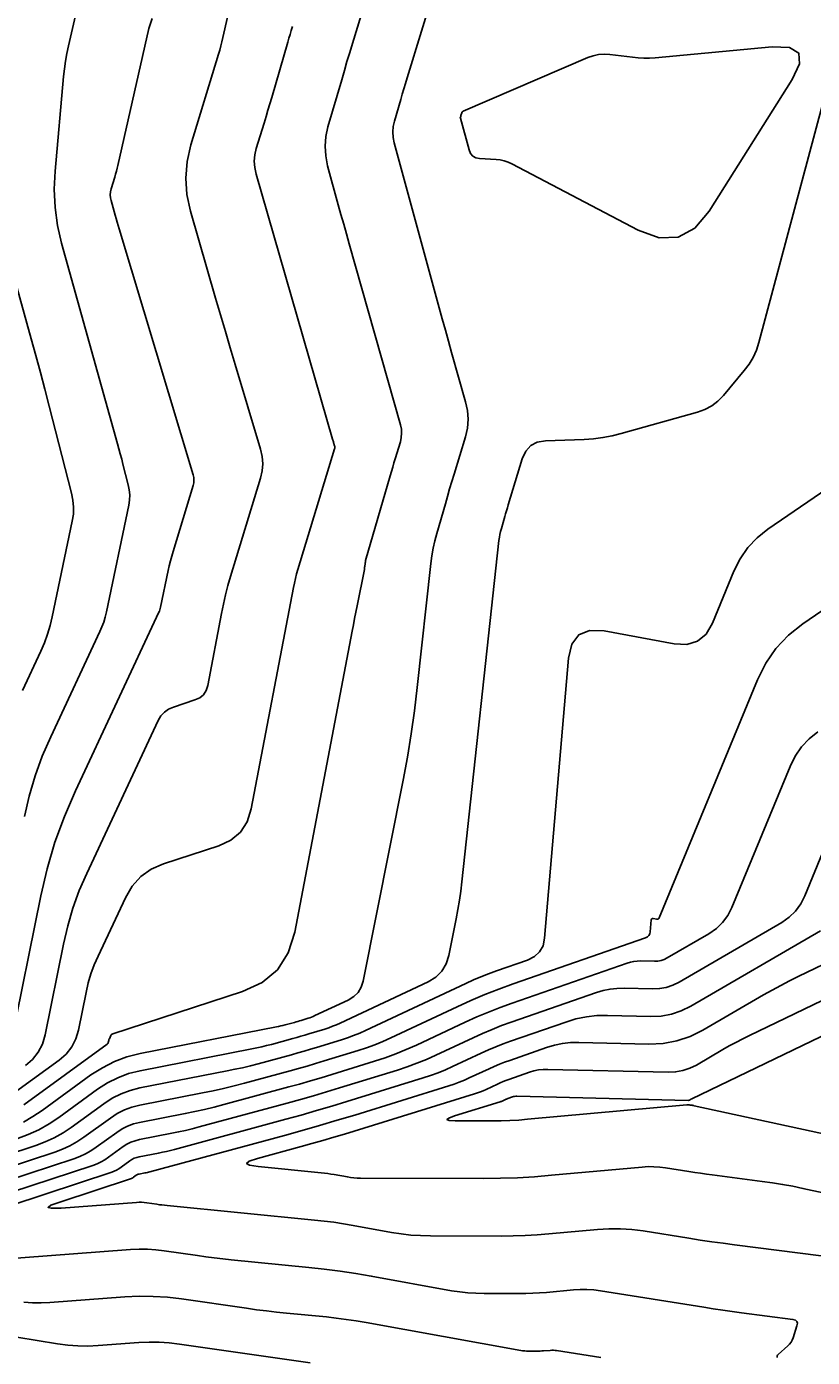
# Model space of a CAD drawing. Extents: x 1354696 to 1366163, y 660729 to 670380.
# Drawn here: x 1362651.6 to 1362714, y 664897.5 to 665003.1 of the extents above; entities that cross this region are included whole.
import ezdxf

# ---------------------------------------------------------------- set-up
doc = ezdxf.new("R2010")
doc.units = 0
doc.layers.add('R_Contours', color=7, linetype='Continuous')

msp = doc.modelspace()

# ---------------------------------------------------------------- linework, layer by layer
at = {"layer": 'R_Contours'}
for points in [[(1362651.36, 664916.15), (1362652.12, 664916.58), (1362652.85, 664917.06), (1362656.73, 664919.89), (1362657.64, 664920.47), (1362658.59, 664920.96), (1362659.59, 664921.33), (1362660.64, 664921.59), (1362671.46, 664923.71), (1362671.63, 664923.74), (1362671.8, 664923.78), (1362671.97, 664923.82), (1362672.14, 664923.86), (1362672.88, 664924.06), (1362673.02, 664924.1), (1362673.16, 664924.14), (1362673.29, 664924.18), (1362673.43, 664924.22), (1362673.98, 664924.39), (1362674.11, 664924.44), (1362674.25, 664924.49), (1362674.38, 664924.54), (1362674.51, 664924.6), (1362677.16, 664925.84), (1362677.6, 664926.11), (1362677.94, 664926.45), (1362678.19, 664926.86), (1362678.34, 664927.35), (1362681.52, 664943.31), (1362681.86, 664945.14), (1362682.16, 664946.97), (1362682.42, 664948.81), (1362682.64, 664950.65), (1362683.72, 664960.51), (1362683.8, 664961.12), (1362683.9, 664961.72), (1362684.03, 664962.31), (1362684.19, 664962.9), (1362684.87, 664965.25), (1362685.04, 664965.84), (1362685.21, 664966.43), (1362685.38, 664967.01), (1362685.56, 664967.6), (1362686.46, 664970.58), (1362686.62, 664971.27), (1362686.67, 664971.97), (1362686.63, 664972.66), (1362686.48, 664973.36), (1362685.37, 664977.27), (1362685.12, 664978.16), (1362684.87, 664979.04), (1362684.63, 664979.93), (1362684.39, 664980.82), (1362680.81, 664993.92), (1362680.73, 664994.35), (1362680.7, 664994.78), (1362680.73, 664995.21), (1362680.83, 664995.64), (1362681.33, 664997.36), (1362681.45, 664997.78), (1362681.58, 664998.21), (1362681.71, 664998.64), (1362681.84, 664999.07), (1362684.12, 665006.53)], [(1362678.48, 665005.01), (1362677.5, 665001.81), (1362677.28, 665001.09), (1362677.06, 665000.37), (1362676.85, 664999.65), (1362676.64, 664998.93), (1362675.55, 664995.2), (1362675.38, 664994.43), (1362675.32, 664993.65), (1362675.37, 664992.88), (1362675.52, 664992.1), (1362676.37, 664989), (1362676.58, 664988.23), (1362676.8, 664987.45), (1362677.01, 664986.68), (1362677.23, 664985.9), (1362681.31, 664971.53), (1362681.38, 664971.19), (1362681.4, 664970.86), (1362681.37, 664970.52), (1362681.3, 664970.18), (1362680.89, 664968.83), (1362680.79, 664968.5), (1362680.69, 664968.16), (1362680.59, 664967.82), (1362680.49, 664967.48), (1362678.54, 664960.74), (1362678.53, 664960.68), (1362678.52, 664960.62), (1362678.5, 664960.57), (1362678.5, 664960.51), (1362678.47, 664960.27), (1362678.46, 664960.21), (1362678.46, 664960.15), (1362678.45, 664960.09), (1362678.44, 664960.03), (1362677.86, 664957.15), (1362677.76, 664956.65), (1362677.66, 664956.15), (1362677.57, 664955.65), (1362677.47, 664955.14), (1362672.91, 664931.22), (1362672.39, 664929.58), (1362671.53, 664928.25), (1362670.32, 664927.23), (1362668.76, 664926.51), (1362658.46, 664923.16), (1362658.41, 664923.14), (1362658.36, 664923.1), (1362658.33, 664923.07), (1362658.3, 664923.02), (1362658.19, 664922.77), (1362658.17, 664922.74), (1362658.16, 664922.7), (1362658.15, 664922.66), (1362658.14, 664922.62), (1362658.1, 664922.47), (1362658.09, 664922.43), (1362658.08, 664922.39), (1362658.05, 664922.36), (1362658.02, 664922.34), (1362651.4, 664917.52)], [(1362651.44, 664940.41), (1362651.82, 664942.04), (1362652.3, 664943.64), (1362652.86, 664945.2), (1362653.53, 664946.74), (1362657.44, 664955.1), (1362657.6, 664955.48), (1362657.74, 664955.86), (1362657.86, 664956.26), (1362657.96, 664956.66), (1362659.73, 664965.14), (1362659.79, 664965.55), (1362659.81, 664965.96), (1362659.77, 664966.37), (1362659.69, 664966.77), (1362659.27, 664968.4), (1362659.17, 664968.8), (1362659.06, 664969.21), (1362658.95, 664969.62), (1362658.84, 664970.02), (1362654.4, 664985.95), (1362654.08, 664987.36), (1362653.88, 664988.79), (1362653.82, 664990.23), (1362653.88, 664991.68), (1362654.56, 664999.18), (1362654.63, 664999.79), (1362654.72, 665000.4), (1362654.82, 665001.01), (1362654.95, 665001.62), (1362655.49, 665004.04)], [(1362667.58, 665003.91), (1362667.21, 665002.27), (1362667.13, 665001.94), (1362667.05, 665001.61), (1362666.96, 665001.28), (1362666.86, 665000.95), (1362664.67, 664993.75), (1362664.37, 664992.44), (1362664.26, 664991.12), (1362664.35, 664989.81), (1362664.63, 664988.49), (1362666.63, 664981.57), (1362667.01, 664980.26), (1362667.4, 664978.94), (1362667.78, 664977.63), (1362668.18, 664976.31), (1362670.2, 664969.59), (1362670.32, 664969.01), (1362670.37, 664968.43), (1362670.32, 664967.86), (1362670.19, 664967.28), (1362667.82, 664959.47), (1362667.61, 664958.75), (1362667.42, 664958.01), (1362667.25, 664957.28), (1362667.09, 664956.54), (1362666, 664950.82), (1362665.88, 664950.42), (1362665.67, 664950.09), (1362665.37, 664949.84), (1362664.99, 664949.67), (1362663.29, 664949.11), (1362662.89, 664948.94), (1362662.56, 664948.7), (1362662.28, 664948.4), (1362662.06, 664948.03), (1362656.39, 664935.89), (1362655.8, 664934.53), (1362655.3, 664933.15), (1362654.88, 664931.73), (1362654.54, 664930.29), (1362653.08, 664923.07), (1362652.87, 664922.34), (1362652.54, 664921.7), (1362652.09, 664921.13), (1362651.52, 664920.63)], [(1362649.96, 664917.99), (1362654.2, 664921.07), (1362654.76, 664921.55), (1362655.2, 664922.12), (1362655.52, 664922.75), (1362655.73, 664923.46), (1362656.34, 664926.45), (1362656.51, 664927.2), (1362656.73, 664927.92), (1362656.99, 664928.64), (1362657.29, 664929.33), (1362659.46, 664933.97), (1362660, 664934.89), (1362660.69, 664935.65), (1362661.52, 664936.24), (1362662.5, 664936.67), (1362666.87, 664938.09), (1362667.84, 664938.53), (1362668.6, 664939.17), (1362669.14, 664940), (1362669.46, 664941.02), (1362672.81, 664958.6), (1362672.88, 664958.96), (1362672.97, 664959.32), (1362673.06, 664959.68), (1362673.16, 664960.04), (1362676.07, 664969.61), (1362676.09, 664969.67), (1362676.09, 664969.74), (1362676.09, 664969.8), (1362676.07, 664969.86), (1362676, 664970.12), (1362675.98, 664970.18), (1362675.96, 664970.25), (1362675.94, 664970.31), (1362675.92, 664970.38), (1362669.84, 664991.44), (1362669.74, 664991.95), (1362669.7, 664992.45), (1362669.74, 664992.96), (1362669.86, 664993.47), (1362670.47, 664995.49), (1362670.63, 664996), (1362670.78, 664996.51), (1362670.93, 664997.01), (1362671.08, 664997.52), (1362672.36, 665001.92), (1362672.45, 665002.23), (1362672.54, 665002.53), (1362672.64, 665002.84), (1362672.73, 665003.15)], [(1362650.34, 664922.21), (1362652.74, 664934.12), (1362653.24, 664936.26), (1362653.87, 664938.37), (1362654.62, 664940.43), (1362655.49, 664942.45), (1362662.12, 664956.64), (1362662.16, 664956.73), (1362662.2, 664956.84), (1362662.23, 664956.94), (1362662.26, 664957.04), (1362662.86, 664959.95), (1362662.95, 664960.33), (1362663.04, 664960.71), (1362663.14, 664961.08), (1362663.25, 664961.45), (1362664.85, 664966.71), (1362664.89, 664966.92), (1362664.91, 664967.13), (1362664.89, 664967.33), (1362664.85, 664967.54), (1362658.98, 664987.09), (1362658.9, 664987.36), (1362658.82, 664987.63), (1362658.74, 664987.9), (1362658.66, 664988.17), (1362658.33, 664989.33), (1362658.28, 664989.56), (1362658.26, 664989.8), (1362658.28, 664990.03), (1362658.34, 664990.26), (1362658.62, 664991.19), (1362658.69, 664991.43), (1362658.75, 664991.66), (1362658.81, 664991.9), (1362658.87, 664992.13), (1362661.32, 665002.99), (1362661.6, 665003.78)], [(1362714.82, 664996.96), (1362709.77, 664978.06), (1362709.57, 664977.45), (1362709.31, 664976.88), (1362708.99, 664976.34), (1362708.61, 664975.83), (1362706.96, 664973.86), (1362706.52, 664973.41), (1362706.03, 664973.04), (1362705.48, 664972.75), (1362704.89, 664972.53), (1362698.84, 664970.83), (1362698.11, 664970.64), (1362697.38, 664970.51), (1362696.64, 664970.41), (1362695.89, 664970.36), (1362692.83, 664970.25), (1362692.17, 664970.15), (1362691.65, 664969.87), (1362691.25, 664969.43), (1362690.97, 664968.83), (1362689.87, 664965.16), (1362689.8, 664964.93), (1362689.73, 664964.7), (1362689.66, 664964.46), (1362689.59, 664964.23), (1362689.32, 664963.29), (1362689.26, 664963.06), (1362689.21, 664962.82), (1362689.17, 664962.59), (1362689.13, 664962.34), (1362686.18, 664935.24), (1362686.09, 664934.5), (1362685.99, 664933.77), (1362685.87, 664933.03), (1362685.73, 664932.3), (1362685.15, 664929.38), (1362684.94, 664928.71), (1362684.6, 664928.13), (1362684.12, 664927.66), (1362683.51, 664927.29), (1362676.53, 664924.01), (1362676.22, 664923.88), (1362675.92, 664923.76), (1362675.61, 664923.64), (1362675.3, 664923.54), (1362674.04, 664923.15), (1362673.72, 664923.05), (1362673.4, 664922.96), (1362673.09, 664922.87), (1362672.77, 664922.78), (1362671.07, 664922.32), (1362670.68, 664922.22), (1362670.29, 664922.13), (1362669.89, 664922.04), (1362669.5, 664921.96), (1362660.63, 664920.22), (1362659.72, 664920), (1362658.85, 664919.67), (1362658.03, 664919.26), (1362657.24, 664918.75), (1362654.18, 664916.52), (1362653.4, 664916), (1362652.59, 664915.54), (1362651.74, 664915.15), (1362650.85, 664914.82)], [(1362651.29, 664950.43), (1362652.75, 664953.56), (1362653.04, 664954.22), (1362653.28, 664954.89), (1362653.49, 664955.58), (1362653.66, 664956.27), (1362655.24, 664963.86), (1362655.33, 664964.42), (1362655.35, 664964.98), (1362655.3, 664965.53), (1362655.19, 664966.09), (1362653.41, 664973.01), (1362653.07, 664974.35), (1362652.71, 664975.68), (1362652.35, 664977.02), (1362651.98, 664978.35), (1362650.17, 664984.86)], [(1362718.34, 664968.6), (1362710.48, 664963.23), (1362709.63, 664962.55), (1362708.89, 664961.77), (1362708.28, 664960.89), (1362707.79, 664959.91), (1362706.09, 664955.78), (1362705.58, 664954.91), (1362704.9, 664954.34), (1362704.06, 664954.08), (1362703.05, 664954.12), (1362697.47, 664955.15), (1362696.32, 664955.19), (1362695.47, 664954.85), (1362694.91, 664954.11), (1362694.65, 664952.99), (1362692.75, 664930.75), (1362692.63, 664930.15), (1362692.36, 664929.66), (1362691.95, 664929.29), (1362691.4, 664929.01), (1362688.93, 664928.15), (1362688.31, 664927.93), (1362687.7, 664927.69), (1362687.1, 664927.44), (1362686.5, 664927.16), (1362678.54, 664923.43), (1362678.07, 664923.22), (1362677.59, 664923.02), (1362677.11, 664922.85), (1362676.62, 664922.69), (1362674.64, 664922.08), (1362674.15, 664921.93), (1362673.65, 664921.78), (1362673.16, 664921.64), (1362672.66, 664921.5), (1362670, 664920.78), (1362669.39, 664920.62), (1362668.77, 664920.47), (1362668.16, 664920.34), (1362667.54, 664920.21), (1362660.62, 664918.86), (1362659.85, 664918.66), (1362659.12, 664918.39), (1362658.42, 664918.04), (1362657.75, 664917.61), (1362655.17, 664915.73), (1362654.51, 664915.29), (1362653.82, 664914.9), (1362653.1, 664914.57), (1362652.36, 664914.29), (1362647.34, 664912.64)], [(1362647.79, 664911.77), (1362653.86, 664913.76), (1362654.47, 664913.99), (1362655.06, 664914.26), (1362655.62, 664914.58), (1362656.16, 664914.94), (1362658.27, 664916.47), (1362658.81, 664916.82), (1362659.38, 664917.11), (1362659.98, 664917.33), (1362660.6, 664917.49), (1362665.58, 664918.46), (1362666.42, 664918.63), (1362667.26, 664918.82), (1362668.09, 664919.02), (1362668.92, 664919.24), (1362672.55, 664920.22), (1362673.22, 664920.41), (1362673.9, 664920.6), (1362674.57, 664920.8), (1362675.25, 664921), (1362677.94, 664921.83), (1362678.6, 664922.05), (1362679.26, 664922.29), (1362679.91, 664922.56), (1362680.55, 664922.85), (1362685.81, 664925.31), (1362686.9, 664925.81), (1362688, 664926.27), (1362689.12, 664926.71), (1362690.25, 664927.12), (1362700.77, 664930.78), (1362700.92, 664930.86), (1362701.03, 664930.96), (1362701.11, 664931.1), (1362701.14, 664931.26), (1362701.22, 664932.2), (1362701.23, 664932.26), (1362701.27, 664932.3), (1362701.31, 664932.32), (1362701.38, 664932.31), (1362701.66, 664932.26), (1362701.73, 664932.26), (1362701.78, 664932.27), (1362701.82, 664932.31), (1362701.86, 664932.37), (1362709.65, 664951.28), (1362710.31, 664952.59), (1362711.12, 664953.77), (1362712.11, 664954.81), (1362713.26, 664955.72), (1362719.8, 664960.2)], [(1362714.46, 664947.15), (1362713.75, 664946.58), (1362713.15, 664945.94), (1362712.64, 664945.21), (1362712.24, 664944.4), (1362707.62, 664933.19), (1362707.3, 664932.55), (1362706.89, 664932), (1362706.39, 664931.51), (1362705.8, 664931.11), (1362702.49, 664929.18), (1362702.25, 664929.06), (1362702, 664928.98), (1362701.74, 664928.93), (1362701.47, 664928.92), (1362700.37, 664928.95), (1362700.1, 664928.94), (1362699.83, 664928.91), (1362699.57, 664928.86), (1362699.3, 664928.78), (1362690.18, 664925.6), (1362689.23, 664925.26), (1362688.29, 664924.89), (1362687.36, 664924.5), (1362686.44, 664924.08), (1362682.57, 664922.26), (1362681.76, 664921.9), (1362680.93, 664921.56), (1362680.1, 664921.26), (1362679.25, 664920.98), (1362675.85, 664919.93), (1362675, 664919.67), (1362674.15, 664919.42), (1362673.29, 664919.17), (1362672.43, 664918.94), (1362667.27, 664917.54), (1362666.51, 664917.34), (1362665.75, 664917.16), (1362664.98, 664916.99), (1362664.21, 664916.83), (1362660.59, 664916.12), (1362660.11, 664916), (1362659.64, 664915.83), (1362659.2, 664915.61), (1362658.78, 664915.33), (1362657.15, 664914.15), (1362656.73, 664913.87), (1362656.29, 664913.62), (1362655.84, 664913.41), (1362655.37, 664913.24), (1362648.25, 664910.9)], [(1362714.83, 664937.53), (1362713.42, 664934.11), (1362713.09, 664933.47), (1362712.68, 664932.91), (1362712.18, 664932.42), (1362711.59, 664932.01), (1362703.43, 664927.27), (1362702.93, 664927.02), (1362702.41, 664926.85), (1362701.88, 664926.75), (1362701.32, 664926.73), (1362699.06, 664926.78), (1362698.5, 664926.77), (1362697.95, 664926.71), (1362697.4, 664926.6), (1362696.87, 664926.44), (1362690.11, 664924.09), (1362689.34, 664923.81), (1362688.58, 664923.51), (1362687.83, 664923.19), (1362687.08, 664922.85), (1362684.11, 664921.46), (1362683.37, 664921.12), (1362682.61, 664920.82), (1362681.84, 664920.53), (1362681.06, 664920.28), (1362676.46, 664918.86), (1362675.43, 664918.54), (1362674.4, 664918.24), (1362673.36, 664917.94), (1362672.32, 664917.66), (1362665.31, 664915.76), (1362664.77, 664915.62), (1362664.23, 664915.49), (1362663.69, 664915.37), (1362663.15, 664915.26), (1362660.58, 664914.76), (1362660.23, 664914.67), (1362659.9, 664914.55), (1362659.59, 664914.39), (1362659.29, 664914.2), (1362658.13, 664913.35), (1362657.84, 664913.16), (1362657.53, 664912.98), (1362657.21, 664912.83), (1362656.87, 664912.71), (1362648.71, 664910.02)], [(1362647.68, 664908.66), (1362658.38, 664912.18), (1362658.58, 664912.25), (1362658.77, 664912.34), (1362658.95, 664912.44), (1362659.12, 664912.56), (1362659.81, 664913.06), (1362659.98, 664913.17), (1362660.17, 664913.27), (1362660.36, 664913.34), (1362660.56, 664913.39), (1362662.08, 664913.69), (1362662.4, 664913.75), (1362662.72, 664913.82), (1362663.04, 664913.9), (1362663.36, 664913.98), (1362672.21, 664916.38), (1362673.43, 664916.71), (1362674.64, 664917.06), (1362675.86, 664917.41), (1362677.06, 664917.78), (1362683.11, 664919.65), (1362683.7, 664919.84), (1362684.29, 664920.06), (1362684.87, 664920.3), (1362685.44, 664920.55), (1362687.72, 664921.62), (1362688.29, 664921.88), (1362688.87, 664922.12), (1362689.46, 664922.35), (1362690.05, 664922.57), (1362694.43, 664924.09), (1362695.24, 664924.34), (1362696.07, 664924.5), (1362696.9, 664924.6), (1362697.75, 664924.61), (1362701.18, 664924.53), (1362702.02, 664924.57), (1362702.83, 664924.72), (1362703.61, 664924.98), (1362704.37, 664925.35), (1362714.66, 664931.34)], [(1362718.04, 664905.09), (1362707.84, 664906.4), (1362706.93, 664906.52), (1362706.02, 664906.65), (1362705.11, 664906.78), (1362704.21, 664906.92), (1362700.58, 664907.5), (1362699.68, 664907.62), (1362698.77, 664907.68), (1362697.86, 664907.68), (1362696.95, 664907.62), (1362693.1, 664907.27), (1362692.15, 664907.19), (1362691.2, 664907.14), (1362690.25, 664907.11), (1362689.31, 664907.1), (1362683.68, 664907.11), (1362682.9, 664907.13), (1362682.13, 664907.18), (1362681.36, 664907.27), (1362680.6, 664907.39), (1362677.55, 664907.94), (1362676.78, 664908.07), (1362676.02, 664908.19), (1362675.25, 664908.29), (1362674.48, 664908.37), (1362662.78, 664909.52), (1362662.58, 664909.54), (1362662.37, 664909.57), (1362662.17, 664909.59), (1362661.97, 664909.62), (1362661.16, 664909.74), (1362660.95, 664909.76), (1362660.75, 664909.78), (1362660.55, 664909.78), (1362660.34, 664909.77), (1362654.35, 664909.32), (1362653.59, 664909.3), (1362653.32, 664909.37), (1362653.55, 664909.54), (1362654.26, 664909.8), (1362659.88, 664911.65), (1362659.94, 664911.67), (1362660, 664911.7), (1362660.06, 664911.73), (1362660.11, 664911.77), (1362660.32, 664911.92), (1362660.37, 664911.96), (1362660.43, 664911.98), (1362660.49, 664912.01), (1362660.55, 664912.02), (1362661.02, 664912.11), (1362661.11, 664912.13), (1362661.21, 664912.15), (1362661.31, 664912.18), (1362661.41, 664912.2), (1362672.1, 664915.09), (1362673.5, 664915.48), (1362674.89, 664915.88), (1362676.28, 664916.29), (1362677.67, 664916.71), (1362685.15, 664919.02), (1362685.56, 664919.15), (1362685.97, 664919.31), (1362686.38, 664919.47), (1362686.77, 664919.65), (1362688.36, 664920.39), (1362688.76, 664920.57), (1362689.16, 664920.74), (1362689.57, 664920.9), (1362689.98, 664921.05), (1362692.9, 664922.07), (1362693.53, 664922.26), (1362694.17, 664922.39), (1362694.82, 664922.46), (1362695.48, 664922.47), (1362701.03, 664922.34), (1362702.16, 664922.39), (1362703.25, 664922.59), (1362704.3, 664922.94), (1362705.31, 664923.44), (1362710.14, 664926.25), (1362710.82, 664926.63), (1362711.5, 664927), (1362712.2, 664927.36), (1362712.9, 664927.71), (1362716.3, 664929.34)], [(1362716.22, 664926.49), (1362709.03, 664923.03), (1362708.49, 664922.76), (1362707.95, 664922.48), (1362707.42, 664922.2), (1362706.9, 664921.9), (1362704.81, 664920.68), (1362704.28, 664920.42), (1362703.72, 664920.24), (1362703.15, 664920.13), (1362702.56, 664920.11), (1362693.01, 664920.33), (1362692.64, 664920.33), (1362692.27, 664920.29), (1362691.91, 664920.21), (1362691.56, 664920.11), (1362689.91, 664919.53), (1362689.68, 664919.45), (1362689.45, 664919.36), (1362689.22, 664919.26), (1362689, 664919.16), (1362688.1, 664918.74), (1362687.88, 664918.64), (1362687.65, 664918.55), (1362687.42, 664918.47), (1362687.19, 664918.39), (1362676.86, 664915.2), (1362676.01, 664914.94), (1362675.14, 664914.68), (1362674.28, 664914.44), (1362673.41, 664914.2), (1362669.95, 664913.26), (1362669.3, 664913.05), (1362669.09, 664912.87), (1362669.33, 664912.72), (1362670, 664912.62), (1362675.01, 664912.12), (1362675.27, 664912.09), (1362675.53, 664912.06), (1362675.79, 664912.02), (1362676.05, 664911.98), (1362677.09, 664911.79), (1362677.35, 664911.75), (1362677.61, 664911.72), (1362677.87, 664911.7), (1362678.13, 664911.69), (1362687.88, 664911.67), (1362689.24, 664911.69), (1362690.6, 664911.73), (1362691.95, 664911.81), (1362693.31, 664911.92), (1362700.5, 664912.58), (1362700.97, 664912.61), (1362701.43, 664912.6), (1362701.9, 664912.57), (1362702.36, 664912.51), (1362704.21, 664912.22), (1362704.68, 664912.15), (1362705.14, 664912.08), (1362705.61, 664912.01), (1362706.07, 664911.95), (1362710.03, 664911.44), (1362710.84, 664911.33), (1362711.65, 664911.2), (1362712.46, 664911.05), (1362713.26, 664910.88), (1362718.48, 664909.75)], [(1362718.08, 664914.54), (1362704.63, 664917.45), (1362704.59, 664917.46), (1362704.56, 664917.47), (1362704.52, 664917.47), (1362704.48, 664917.48), (1362704.31, 664917.5), (1362704.28, 664917.5), (1362704.26, 664917.51), (1362704.24, 664917.51), (1362704.22, 664917.51), (1362704.14, 664917.53), (1362704.12, 664917.53), (1362704.1, 664917.53), (1362704.07, 664917.53), (1362704.05, 664917.53), (1362691.4, 664916.37), (1362690.7, 664916.31), (1362690, 664916.27), (1362689.29, 664916.25), (1362688.59, 664916.24), (1362685.66, 664916.25), (1362685.17, 664916.28), (1362684.99, 664916.35), (1362685.14, 664916.47), (1362685.6, 664916.64), (1362689.23, 664917.76), (1362689.28, 664917.78), (1362689.33, 664917.79), (1362689.38, 664917.82), (1362689.43, 664917.84), (1362689.64, 664917.93), (1362689.69, 664917.96), (1362689.74, 664917.98), (1362689.79, 664918), (1362689.84, 664918.02), (1362690.21, 664918.15), (1362690.29, 664918.17), (1362690.37, 664918.19), (1362690.46, 664918.2), (1362690.54, 664918.2), (1362704.15, 664917.87), (1362704.17, 664917.87), (1362704.2, 664917.88), (1362704.22, 664917.89), (1362704.25, 664917.9), (1362704.34, 664917.95), (1362704.37, 664917.97), (1362704.39, 664917.98), (1362704.41, 664917.99), (1362704.44, 664918), (1362716.14, 664923.63)], [(1362711.23, 664897.45), (1362711.21, 664897.52), (1362711.22, 664897.58), (1362711.25, 664897.64), (1362711.29, 664897.69), (1362712.07, 664898.38), (1362712.2, 664898.52), (1362712.32, 664898.67), (1362712.41, 664898.84), (1362712.48, 664899.02), (1362712.79, 664899.98), (1362712.83, 664900.17), (1362712.79, 664900.32), (1362712.67, 664900.43), (1362712.47, 664900.48), (1362708.4, 664901), (1362707.65, 664901.1), (1362706.9, 664901.21), (1362706.14, 664901.32), (1362705.39, 664901.44), (1362697.18, 664902.75), (1362696.65, 664902.82), (1362696.11, 664902.85), (1362695.58, 664902.85), (1362695.04, 664902.82), (1362692.89, 664902.62), (1362692.35, 664902.58), (1362691.81, 664902.55), (1362691.27, 664902.53), (1362690.73, 664902.53), (1362687.94, 664902.53), (1362687.29, 664902.55), (1362686.65, 664902.59), (1362686.01, 664902.66), (1362685.37, 664902.76), (1362678.99, 664903.92), (1362677.75, 664904.13), (1362676.51, 664904.31), (1362675.26, 664904.47), (1362674.02, 664904.61), (1362667.85, 664905.22), (1362667.19, 664905.29), (1362666.52, 664905.36), (1362665.86, 664905.45), (1362665.19, 664905.54), (1362662.54, 664905.93), (1362661.88, 664906), (1362661.22, 664906.05), (1362660.55, 664906.05), (1362659.88, 664906.02), (1362649.03, 664905.21)], [(1362651.41, 664901.85), (1362652.09, 664901.8), (1362652.77, 664901.79), (1362653.45, 664901.83), (1362659.42, 664902.27), (1362660.55, 664902.32), (1362661.68, 664902.31), (1362662.81, 664902.24), (1362663.93, 664902.11), (1362669.09, 664901.36), (1362669.88, 664901.25), (1362670.67, 664901.15), (1362671.46, 664901.06), (1362672.25, 664900.98), (1362675.42, 664900.67), (1362676.21, 664900.58), (1362677, 664900.48), (1362677.79, 664900.36), (1362678.57, 664900.23), (1362690.86, 664898.01), (1362691.01, 664897.99), (1362691.17, 664897.97), (1362691.32, 664897.96), (1362691.48, 664897.95), (1362692.15, 664897.95), (1362692.28, 664897.95), (1362692.41, 664897.96), (1362692.54, 664897.97), (1362692.67, 664897.98), (1362693.19, 664898.02), (1362693.32, 664898.03), (1362693.45, 664898.03), (1362693.58, 664898.02), (1362693.71, 664898.01), (1362697.23, 664897.44)], [(1362649.19, 664899.32), (1362654.08, 664898.53), (1362654.88, 664898.43), (1362655.69, 664898.37), (1362656.49, 664898.36), (1362657.3, 664898.4), (1362660.53, 664898.64), (1362661.34, 664898.68), (1362662.15, 664898.67), (1362662.95, 664898.62), (1362663.76, 664898.52), (1362674.14, 664897.02)]]:
    msp.add_lwpolyline(points, dxfattribs=at)
msp.add_lwpolyline([(1362700.19, 665000.67), (1362700.64, 665000.65), (1362701.09, 665000.65), (1362701.54, 665000.68), (1362710.83, 665001.54), (1362712.21, 665001.49), (1362712.93, 665001.05), (1362713, 665000.2), (1362712.42, 664998.96), (1362705.83, 664988.5), (1362704.68, 664987.13), (1362703.35, 664986.42), (1362701.85, 664986.37), (1362700.17, 664986.98), (1362690.15, 664992.25), (1362689.86, 664992.39), (1362689.55, 664992.49), (1362689.23, 664992.56), (1362688.91, 664992.6), (1362687.59, 664992.67), (1362687.29, 664992.73), (1362687.05, 664992.86), (1362686.87, 664993.07), (1362686.76, 664993.35), (1362686.07, 664995.88), (1362686.06, 664995.9), (1362686.06, 664995.91), (1362686.06, 664995.93), (1362686.07, 664995.95), (1362686.09, 664996.02), (1362686.09, 664996.04), (1362686.1, 664996.05), (1362686.1, 664996.07), (1362686.11, 664996.09), (1362686.18, 664996.31), (1362686.19, 664996.35), (1362686.22, 664996.38), (1362686.25, 664996.41), (1362686.28, 664996.43), (1362696.19, 665000.69), (1362696.61, 665000.84), (1362697.04, 665000.94), (1362697.48, 665000.97), (1362697.93, 665000.94), (1362699.73, 665000.71)], close=True, dxfattribs=at)

doc.saveas('drawing.dxf')
